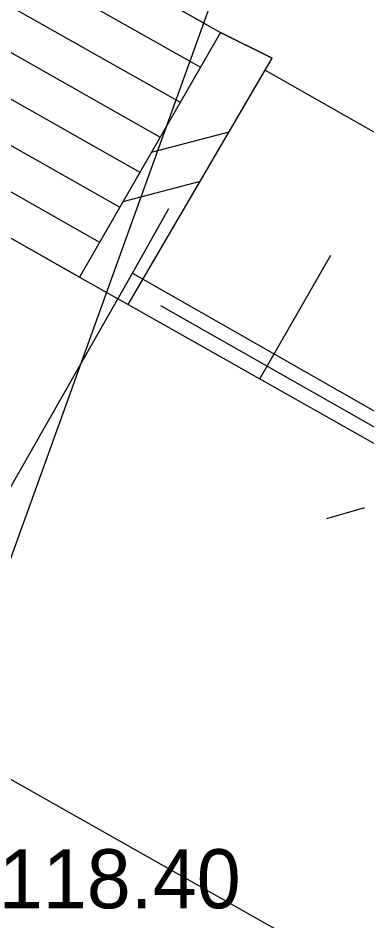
# Model space of a CAD drawing. Extents: x 6434771 to 6436222, y 5663454 to 5664782.
# Drawn here: x 6435455.93 to 6435460.35, y 5664051.7 to 5664063.16 of the extents above; entities that cross this region are included whole.
import ezdxf

# ---------------------------------------------------------------- set-up
doc = ezdxf.new("R2010")
doc.units = 0
for name, color, linetype in [('Warstwa 10', 7, 'Continuous'), ('Warstwa 12', 7, 'Continuous'), ('Warstwa 20', 7, 'Continuous'), ('Warstwa 21', 7, 'Continuous'), ('Warstwa 36', 7, 'Continuous'), ('Warstwa 4', 7, 'Continuous'), ('Warstwa 5', 7, 'Continuous'), ('Warstwa 6', 7, 'Continuous'), ('Warstwa 9', 7, 'Continuous')]:
    doc.layers.add(name, color=color, linetype=linetype)

msp = doc.modelspace()

# ---------------------------------------------------------------- linework, layer by layer
at = {"layer": 'Warstwa 10'}
for p, q in [((6435457.323, 5664059.521), (6435459.062, 5664062.497)), ((6435459.062, 5664062.497), (6435485.498, 5664047.417)), ((6435458.603, 5664061.71), (6435457.617, 5664061.452)), ((6435458.236, 5664061.084), (6435457.259, 5664060.827)), ((6435458.992, 5664058.578), (6435459.894, 5664060.147)), ((6435457.323, 5664059.521), (6435483.859, 5664044.528))]:
    msp.add_line(p, q, dxfattribs=at)
msp.add_lwpolyline([(6435456.707, 5664059.869), (6435457.323, 5664059.521), (6435459.151, 5664062.649), (6435458.495, 5664062.977)], close=True, dxfattribs=at)
at = {"layer": 'Warstwa 12'}
for points in [[(6435453.712, 5664051.833), (6435454.46, 5664052.811), (6435454.69, 5664053.12), (6435462.88, 5664075.87), (6435469.07, 5664073.4), (6435478.9, 5664091.36), (6435478.35, 5664095.7)], [(6435419.44, 5664085.2), (6435420.24, 5664084.81), (6435418.52, 5664081.8), (6435420.81, 5664080.51), (6435425.56, 5664077.82), (6435431.74, 5664074.36), (6435436.7, 5664071.58), (6435441.56, 5664068.83), (6435444.74, 5664067.02), (6435443.1, 5664064.19), (6435455.77, 5664057.09), (6435457.38, 5664059.92), (6435461.3, 5664057.68), (6435466.02, 5664055.07), (6435470.71, 5664052.39), (6435476.76, 5664048.98), (6435481.49, 5664046.28), (6435484.1, 5664044.85)], [(6435453.712, 5664051.833), (6435454.46, 5664052.811), (6435454.69, 5664053.12), (6435462.88, 5664075.87)], [(6435457.38, 5664059.92), (6435457.84, 5664060.74)]]:
    msp.add_lwpolyline(points, dxfattribs=at)
at = {"layer": 'Warstwa 20'}
msp.add_line((6435457.323, 5664059.521), (6435483.859, 5664044.528), dxfattribs=at)
at = {"layer": 'Warstwa 21'}
msp.add_line((6435459.062, 5664062.497), (6435485.498, 5664047.417), dxfattribs=at)
at = {"layer": 'Warstwa 36'}
for p, q in [((6435446.462, 5664069.216), (6435458.24, 5664062.533)), ((6435446.21, 5664068.772), (6435457.984, 5664062.089)), ((6435445.958, 5664068.328), (6435457.729, 5664061.646)), ((6435445.704, 5664067.883), (6435457.473, 5664061.201)), ((6435445.452, 5664067.439), (6435457.218, 5664060.757)), ((6435445.199, 5664066.995), (6435456.963, 5664060.313))]:
    msp.add_line(p, q, dxfattribs=at)
msp.add_lwpolyline([(6435444.947, 5664066.551), (6435446.715, 5664069.66), (6435458.495, 5664062.977), (6435456.707, 5664059.869)], close=True, dxfattribs=at)
at = {"layer": 'Warstwa 4'}
for points in [[(6435485.237, 5664043.859), (6435457.74, 5664059.506)], [(6435460.32, 5664056.939), (6435459.84, 5664056.799)]]:
    msp.add_lwpolyline(points, dxfattribs=at)
at = {"layer": 'Warstwa 5'}
msp.add_line((6435454.236, 5664054.398), (6435480.85, 5664039.352), dxfattribs=at)
at = {"layer": 'Warstwa 9'}
for p, q in [((6435446.715, 5664069.66), (6435458.495, 5664062.977)), ((6435444.947, 5664066.551), (6435456.707, 5664059.869)), ((6435458.495, 5664062.977), (6435459.151, 5664062.649)), ((6435459.062, 5664062.497), (6435459.151, 5664062.649)), ((6435459.062, 5664062.497), (6435485.498, 5664047.417)), ((6435456.707, 5664059.869), (6435457.323, 5664059.521)), ((6435457.323, 5664059.521), (6435483.859, 5664044.528)), ((6435454.236, 5664054.398), (6435480.85, 5664039.352))]:
    msp.add_line(p, q, dxfattribs=at)

# ---------------------------------------------------------------- texts
at = {"layer": 'Warstwa 6'}
msp.add_text('118.40', height=0.75, dxfattribs=at).set_placement((6435455.684, 5664051.856))

doc.saveas('drawing.dxf')
